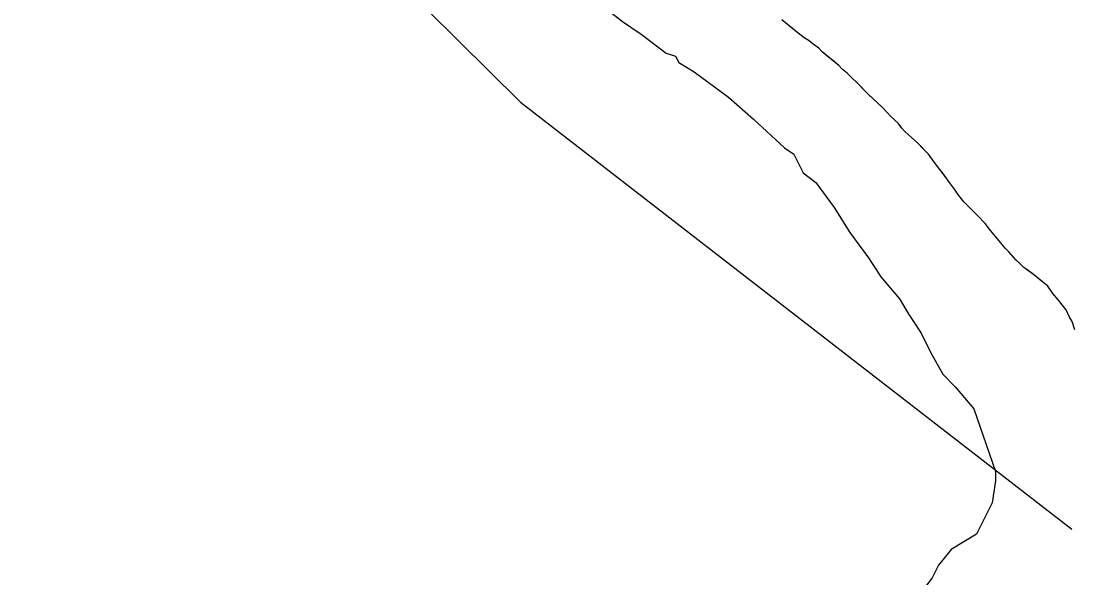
# Model space of a CAD drawing. Extents: x 3177385 to 3215275, y 903885 to 929304.
# Drawn here: x 3200634 to 3201307, y 911077 to 911432 of the extents above; entities that cross this region are included whole.
import ezdxf

# ---------------------------------------------------------------- set-up
doc = ezdxf.new("R2010")
doc.units = 0
doc.layers.add('V-SITE-VEGE', color=7, linetype='Continuous')
doc.layers.add('V-TOPO-SHOR', color=7, linetype='Continuous')

msp = doc.modelspace()

# ---------------------------------------------------------------- linework, layer by layer
at = {"layer": 'V-SITE-VEGE'}
for p, q in [((3201010.14, 911437.44), (3201018.1, 911431.4)), ((3201018.1, 911431.4), (3201030.03, 911423.35)), ((3201130.12, 911423.88), (3201119.69, 911432.48)), ((3201030.03, 911423.35), (3201045.93, 911411.27)), ((3201134.01, 911420.94), (3201130.12, 911423.88)), ((3201137.16, 911418.97), (3201134.01, 911420.94)), ((3201139.59, 911417), (3201137.16, 911418.97)), ((3201045.93, 911411.27), (3201051.91, 911409.24)), ((3201143.23, 911414.3), (3201139.59, 911417)), ((3201145.41, 911412.1), (3201143.23, 911414.3)), ((3201156.08, 911403.26), (3201145.41, 911412.1)), ((3201051.91, 911409.24), (3201053.89, 911405.24)), ((3201053.89, 911405.24), (3201063.83, 911399.19)), ((3201063.83, 911399.19), (3201085.7, 911383.09)), ((3201158.27, 911401.05), (3201156.08, 911403.26)), ((3201161.42, 911398.35), (3201158.27, 911401.05)), ((3201164.08, 911395.65), (3201161.42, 911398.35)), ((3201167.72, 911392.22), (3201164.08, 911395.65)), ((3201174.99, 911384.87), (3201167.72, 911392.22)), ((3201183.96, 911376.53), (3201174.99, 911384.87)), ((3201085.7, 911383.09), (3201101.59, 911369.02)), ((3201186.62, 911373.59), (3201183.96, 911376.53)), ((3201189.53, 911370.65), (3201186.62, 911373.59)), ((3201193.9, 911366.48), (3201189.53, 911370.65)), ((3201101.59, 911369.02), (3201121.46, 911350.93)), ((3201196.31, 911363.29), (3201193.9, 911366.48)), ((3201198.25, 911361.33), (3201196.31, 911363.29)), ((3201206.5, 911353.73), (3201198.25, 911361.33)), ((3201121.46, 911350.93), (3201127.42, 911346.9)), ((3201213.28, 911346.86), (3201206.5, 911353.73)), ((3201127.42, 911346.9), (3201133.34, 911334.89)), ((3201217.15, 911341.48), (3201213.28, 911346.86)), ((3201224.65, 911331.69), (3201217.15, 911341.48)), ((3201133.34, 911334.89), (3201141.29, 911328.85)), ((3201226.58, 911328.75), (3201224.65, 911331.69)), ((3201141.29, 911328.85), (3201153.18, 911312.81)), ((3201229.24, 911325.32), (3201226.58, 911328.75)), ((3201232.63, 911320.43), (3201229.24, 911325.32)), ((3201235.77, 911316.51), (3201232.63, 911320.43)), ((3201153.18, 911312.81), (3201163.07, 911296.78)), ((3201244.5, 911307.68), (3201235.77, 911316.51)), ((3201249.34, 911302.54), (3201244.5, 911307.68)), ((3201163.07, 911296.78), (3201174.96, 911280.74)), ((3201252.25, 911299.11), (3201249.34, 911302.54)), ((3201254.91, 911295.68), (3201252.25, 911299.11)), ((3201259.51, 911290.29), (3201254.91, 911295.68)), ((3201262.17, 911286.86), (3201259.51, 911290.29)), ((3201264.59, 911284.65), (3201262.17, 911286.86)), ((3201268.95, 911279.51), (3201264.59, 911284.65)), ((3201174.96, 911280.74), (3201182.88, 911268.71)), ((3201271.62, 911277.05), (3201268.95, 911279.51)), ((3201274.04, 911274.61), (3201271.62, 911277.05)), ((3201280.35, 911270.18), (3201274.04, 911274.61)), ((3201289.33, 911262.57), (3201280.35, 911270.18)), ((3201182.88, 911268.71), (3201194.77, 911254.66)), ((3201292.71, 911257.92), (3201289.33, 911262.57)), ((3201296.34, 911253.75), (3201292.71, 911257.92)), ((3201194.77, 911254.66), (3201200.71, 911244.65)), ((3201298.52, 911250.82), (3201296.34, 911253.75)), ((3201301.18, 911247.63), (3201298.52, 911250.82)), ((3201200.71, 911244.65), (3201208.62, 911232.62)), ((3201303.35, 911242.99), (3201301.18, 911247.63)), ((3201305.04, 911240.06), (3201303.35, 911242.99)), ((3201306.71, 911234.93), (3201305.04, 911240.06)), ((3201208.62, 911232.62), (3201214.54, 911220.6)), ((3201214.54, 911220.6), (3201222.45, 911206.58)), ((3201222.45, 911206.58), (3201230.39, 911198.55)), ((3201230.39, 911198.55), (3201242.29, 911184.5)), ((3201242.29, 911184.5), (3201256.03, 911144.49)), ((3201256.03, 911144.49), (3201256, 911138.5)), ((3201256, 911138.5), (3201253.92, 911124.53)), ((3201253.92, 911124.53), (3201243.82, 911104.63)), ((3201243.82, 911104.63), (3201227.79, 911094.73)), ((3201227.79, 911094.73), (3201219.75, 911084.8)), ((3201219.75, 911084.8), (3201215.7, 911076.83)), ((3201215.7, 911076.83), (3201209.67, 911068.88))]:
    msp.add_line(p, q, dxfattribs=at)
at = {"layer": 'V-TOPO-SHOR'}
for points in [[(3200634.26, 911695.07), (3200952.95, 911379.99), (3201304.82, 911107.82)], [(3201306.71, 911234.93), (3201305.04, 911240.06), (3201303.35, 911242.99), (3201301.18, 911247.63), (3201298.52, 911250.82), (3201296.34, 911253.75), (3201292.71, 911257.92), (3201289.33, 911262.57), (3201286.17, 911265.27), (3201280.35, 911270.18), (3201276.95, 911272.64), (3201274.04, 911274.61), (3201271.62, 911277.05), (3201268.95, 911279.51), (3201264.59, 911284.65), (3201262.17, 911286.86), (3201259.51, 911290.29), (3201254.91, 911295.68), (3201252.25, 911299.11), (3201249.34, 911302.54), (3201244.5, 911307.68), (3201241.35, 911310.87), (3201238.68, 911313.57), (3201235.77, 911316.51), (3201232.63, 911320.43), (3201229.24, 911325.32), (3201226.58, 911328.75), (3201224.65, 911331.69), (3201222.47, 911334.62), (3201220.54, 911337.07), (3201217.15, 911341.48), (3201213.28, 911346.86), (3201209.89, 911350.3), (3201206.5, 911353.73), (3201198.25, 911361.33), (3201196.31, 911363.29), (3201196.07, 911363.54), (3201193.9, 911366.48), (3201189.53, 911370.65), (3201186.62, 911373.59), (3201183.96, 911376.53), (3201180.57, 911379.72), (3201177.42, 911382.66), (3201174.99, 911384.87), (3201172.81, 911387.07), (3201167.72, 911392.22), (3201164.08, 911395.65), (3201161.42, 911398.35), (3201158.27, 911401.05), (3201156.08, 911403.26), (3201151.96, 911406.7), (3201149.54, 911408.66), (3201145.41, 911412.1), (3201143.23, 911414.3), (3201139.59, 911417), (3201137.16, 911418.97), (3201134.01, 911420.94), (3201130.12, 911423.88), (3201126.49, 911426.83), (3201122.12, 911430.51), (3201119.69, 911432.48)]]:
    msp.add_lwpolyline(points, dxfattribs=at)

doc.saveas('drawing.dxf')
